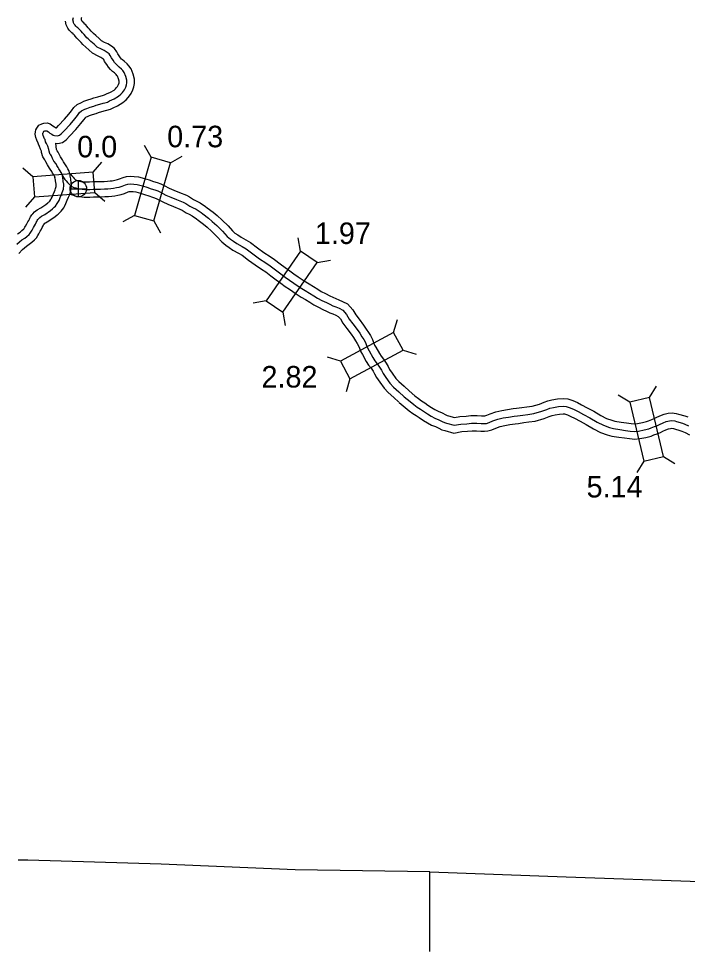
# Model space of a CAD drawing. Extents: x 31699 to 244310, y -8841 to 11474.
# Drawn here: x 136470 to 137345, y -6100 to -4879 of the extents above; entities that cross this region are included whole.
import ezdxf

# ---------------------------------------------------------------- set-up
doc = ezdxf.new("R2010")
doc.units = 0
for name, color, linetype in [('B_Logo', 7, 'Continuous'), ('Level 21', 7, 'Continuous'), ('Level 55', 7, 'Continuous'), ('R_Logo', 7, 'Continuous'), ('R_XS_EARTHWORK_STAGE1', 7, 'Continuous'), ('R_XS_EARTHWORK_STAGE2', 7, 'Continuous'), ('S_WALL', 7, 'Continuous'), ('S_WALL_ANNOT', 7, 'Continuous')]:
    doc.layers.add(name, color=color, linetype=linetype)

msp = doc.modelspace()

# ---------------------------------------------------------------- linework, layer by layer
at = {"layer": 'B_Logo'}
for points in [[(136526.8, -5084.7), (136525.9, -5082), (136525.3, -5080.7), (136524.1, -5078.5), (136522.3, -5075.9), (136521.3, -5074.3), (136519.7, -5071.6), (136518.6, -5069.5), (136515.8, -5065.7), (136514, -5062.2), (136512.4, -5059.1), (136511.5, -5057.7), (136510.5, -5056.2), (136510.3, -5055.9), (136509.3, -5052.7), (136509.1, -5050.7), (136507.6, -5046.3), (136505.9, -5042.6), (136504.8, -5040.4), (136504.1, -5037.5), (136503.5, -5036.5), (136502.7, -5034.4), (136501.7, -5032.2), (136501.4, -5030), (136501.4, -5029.1), (136501.6, -5028.6), (136502, -5027.9), (136502.7, -5026.8), (136503.7, -5026.4), (136504.7, -5026), (136505.6, -5026), (136506.4, -5026.2), (136508.4, -5027.5), (136510.3, -5029.2), (136512.8, -5030.7), (136514.8, -5031.7), (136516.4, -5032.1), (136520.4, -5032.6), (136522.8, -5032), (136525.3, -5030.3), (136529.1, -5026.1), (136537.2, -5017.7), (136543.2, -5010.5), (136546.7, -5006), (136549.4, -5002.3), (136551.8, -5000.1), (136556.3, -4998), (136558.6, -4996.8), (136563.1, -4995.3), (136567.8, -4993.9), (136571.1, -4992.7), (136575.8, -4991.4), (136580.4, -4990.1), (136582.3, -4989.5), (136585.9, -4988.5), (136588.7, -4986.9), (136594.4, -4984.4), (136600.2, -4981), (136603.4, -4978.4), (136605.5, -4976), (136606.9, -4974.3), (136608.2, -4972.4), (136609.7, -4969), (136610.8, -4965.8), (136611.3, -4963.3), (136611.1, -4960.1), (136610, -4955.1), (136607.9, -4949.9), (136606.1, -4947.4), (136604.3, -4945.4), (136601.3, -4942.7), (136598.9, -4940.8), (136597.1, -4939.1), (136595.1, -4936.7), (136593.1, -4933.9), (136590.9, -4930.5), (136589.5, -4927.7), (136587.9, -4925.4), (136585.5, -4923.6), (136581.7, -4921.2), (136577.8, -4919.5), (136572.2, -4916.5), (136568.2, -4912.8), (136564.2, -4909.1), (136560.4, -4905.9), (136559, -4904.3), (136557.2, -4902.2), (136555.2, -4900.1), (136553.2, -4898.1), (136551.3, -4895.7), (136550, -4894.3), (136549.2, -4893.5), (136548, -4892.1), (136547, -4891.4), (136545.8, -4890.5), (136544.6, -4889.3), (136543.5, -4888.1), (136542.4, -4886.7), (136541.5, -4884.7), (136541.2, -4884.1), (136540.5, -4880.8)], [(136540.5, -4880.8), (136541.4, -4877.7)], [(136467.3, -5174.5), (136470.6, -5171.5), (136473.9, -5169), (136477.6, -5166.7), (136480.4, -5164.3), (136483.3, -5161.7), (136484.7, -5160.2), (136486.2, -5157.7), (136487.3, -5156), (136488.9, -5152.8), (136490.2, -5150.5), (136491.6, -5148.2), (136492.6, -5146.1), (136493.2, -5144.9), (136493.8, -5143.6), (136494.7, -5142.3), (136495.3, -5141.6), (136497.3, -5139.5), (136499.3, -5138), (136503.9, -5135.5), (136511.1, -5130.5), (136513.7, -5128.2), (136514.9, -5127.4), (136516.1, -5126.3), (136517.9, -5124.7), (136520, -5121.5), (136521, -5120), (136522.4, -5117.3), (136523.9, -5113.3), (136525.7, -5109.3), (136526.7, -5106.8), (136527.5, -5104.7), (136528.1, -5102.5), (136528.4, -5100.7), (136528.6, -5099), (136528.7, -5097.5), (136528.6, -5095.7), (136528.4, -5094.5), (136528, -5092.4), (136527.8, -5090.3), (136527.6, -5088.7), (136527.4, -5087.5), (136526.9, -5085.3), (136526.8, -5084.7)], [(136526.9, -5085.3), (136529, -5088.5), (136530.1, -5089.9), (136531.8, -5091.8), (136533.4, -5093.6), (136534.8, -5095.1), (136536, -5096.4), (136537.5, -5097.9), (136539, -5098.9), (136541.8, -5100.2), (136544.5, -5100.9), (136546.4, -5101.5), (136549, -5102.3), (136552.9, -5102.6), (136556, -5102.8), (136559, -5102.9), (136562.6, -5102.9), (136567, -5102.7), (136571.4, -5102.6), (136576.6, -5102.6), (136581.9, -5102.3), (136586.4, -5102.1), (136590.3, -5101.8), (136593.6, -5101.4), (136597.5, -5100.5), (136601.3, -5099.7), (136605, -5098.7), (136609.6, -5096.7), (136612.4, -5095.9), (136616.6, -5095.7), (136620.2, -5095.8), (136624.7, -5096.3), (136631.7, -5098.2), (136637.2, -5099.8), (136643.1, -5101.9), (136648, -5103.3), (136651.7, -5104.6), (136655.2, -5106.6), (136662.3, -5110.2), (136668.9, -5113), (136676.2, -5115.9), (136684.8, -5119.7), (136688.3, -5121.4), (136693.7, -5124.6), (136697.3, -5126.5), (136702.1, -5128.9), (136708.3, -5133.2), (136710.5, -5134.8), (136717.9, -5140.5), (136722.9, -5144.7), (136729, -5150.2), (136736.5, -5157.5), (136742.5, -5164.3), (136746.8, -5167.9), (136751, -5170.7), (136755.4, -5173.8), (136762, -5177.5), (136767.5, -5180.6), (136776.3, -5187.3), (136784.9, -5193.5), (136793.2, -5199), (136798.7, -5202.7), (136805.9, -5208.1), (136812.7, -5213.3), (136818.5, -5217.5), (136824.1, -5221.5), (136829.7, -5225.4), (136838.1, -5231.2), (136844.8, -5235.1), (136850.3, -5238.6), (136855.9, -5242), (136860.9, -5245), (136866.7, -5248.1), (136872.4, -5251), (136876.8, -5253), (136880.9, -5255), (136884.9, -5256.5), (136889.2, -5258.4), (136894, -5260.9), (136899, -5266.4), (136902.4, -5272.6), (136907.3, -5278.9), (136912.9, -5286.3), (136916.2, -5291.1), (136919, -5295.6), (136921.4, -5299.2), (136923.7, -5303.4), (136925, -5307), (136926.7, -5311), (136928.5, -5314.2), (136933.2, -5322.8), (136935.9, -5327), (136939.1, -5331), (136942.2, -5335.4), (136944.4, -5339.6), (136946.6, -5343.7), (136950.4, -5349.2), (136955.7, -5356.5), (136960.4, -5361.5), (136967.5, -5367.7), (136974.3, -5374.1)], [(136974.3, -5374.1), (136982, -5380.6), (136986.8, -5384.5), (136991.5, -5387.8), (136995.7, -5390.6), (136999.7, -5393.2), (137004.7, -5396.7), (137009.5, -5399.4), (137014.5, -5402.1), (137019.6, -5404.2), (137024.2, -5406.6), (137027, -5408.1), (137029.9, -5408.8), (137039.8, -5411.5), (137048.5, -5409.9), (137056.2, -5409.5), (137062.4, -5408.9), (137063.5, -5408.8), (137069.4, -5408.9), (137075, -5409.3), (137079, -5409.3), (137082, -5409), (137085.8, -5407.9), (137090.5, -5405.9), (137096.9, -5403.5), (137103.9, -5402), (137111.1, -5400.7), (137118.3, -5399.6), (137122.7, -5399.1), (137129.6, -5398.1), (137136.2, -5397.3), (137143.9, -5396.2), (137154.5, -5393.2), (137160.9, -5390.7), (137165.2, -5389.3), (137169.7, -5388.1), (137176.4, -5386.9), (137182.7, -5386.5), (137186.3, -5386.9), (137191.5, -5388.5), (137197, -5390.9), (137201.9, -5393.5), (137209.3, -5397.3), (137217.6, -5401.8), (137227.1, -5407.4), (137235.3, -5411.6), (137243.2, -5414.5), (137248.2, -5415.8), (137256.8, -5417.2), (137264, -5418.2), (137270.3, -5419.1), (137276.2, -5419.6), (137281.3, -5419.1), (137288.6, -5417.6), (137294.5, -5416.2), (137297.7, -5414.9), (137302.2, -5413.3), (137305.9, -5411.8), (137308.6, -5410.4), (137313.2, -5408.3), (137317.5, -5406.6), (137321.5, -5405.7), (137324.8, -5405.3), (137328.7, -5405.9), (137331, -5406.4), (137338.6, -5408.7), (137341.6, -5409.9), (137346.7, -5412.3)]]:
    msp.add_lwpolyline(points, dxfattribs=at)
at = {"layer": 'Level 21'}
for p, q in [((136536.9, -5101.9), (136558.5, -5101.9)), ((136547.7, -5112.8), (136547.7, -5091.1))]:
    msp.add_line(p, q, dxfattribs=at)
msp.add_circle((136547.7, -5101.9), 10.8, dxfattribs=at)
at = {"layer": 'Level 55'}
for points in [[(136537, -5082.5), (136537.1, -5082.7), (136537.8, -5083.5), (136539.2, -5085.1), (136540.8, -5086.8), (136542.2, -5088.4), (136543.2, -5089.5), (136543.7, -5090), (136543.8, -5090.1), (136545.3, -5090.8), (136547.2, -5091.3), (136549.2, -5091.9), (136550.9, -5092.4), (136553.6, -5092.6), (136556.5, -5092.8), (136559.2, -5092.9), (136562.3, -5092.9), (136566.6, -5092.7), (136571.3, -5092.6), (136576.3, -5092.6), (136581.4, -5092.3), (136585.8, -5092.1), (136589.2, -5091.8), (136591.9, -5091.5), (136595.4, -5090.7), (136599, -5090), (136601.7, -5089.2), (136606.2, -5087.3), (136610.7, -5085.9), (136616.5, -5085.7), (136620.9, -5085.8), (136626.5, -5086.4), (136634.4, -5088.6), (136640.4, -5090.3), (136646.2, -5092.4), (136651, -5093.8), (136655.8, -5095.5), (136659.9, -5097.7), (136666.6, -5101.1), (136672.7, -5103.7), (136680.1, -5106.7), (136689.1, -5110.6), (136693.1, -5112.6), (136698.6, -5115.9), (136701.9, -5117.6), (136707.2, -5120.3), (136714, -5125), (136716.5, -5126.8), (136724.1, -5132.7), (136729.5, -5137.1), (136735.9, -5142.9), (136743.7, -5150.6), (136749.4, -5157.1), (136752.8, -5159.9), (136756.7, -5162.5), (136760.7, -5165.3), (136766.9, -5168.8), (136773, -5172.2), (136782.2, -5179.2), (136790.6, -5185.2), (136798.8, -5190.7), (136804.5, -5194.5), (136812, -5200.1), (136818.7, -5205.2), (136824.4, -5209.4), (136829.9, -5213.4), (136835.4, -5217.2), (136843.5, -5222.7), (136850, -5226.6), (136855.6, -5230.1), (136861.1, -5233.5), (136865.8, -5236.3), (136871.3, -5239.2), (136876.8, -5242), (136881.1, -5244), (136884.8, -5245.8), (136888.8, -5247.3), (136893.5, -5249.4), (136900.1, -5252.8), (136907.2, -5260.5), (136910.8, -5267.1), (136915.2, -5272.8), (136921, -5280.4), (136924.6, -5285.6), (136927.4, -5290.2), (136930, -5294.1), (136932.9, -5299.3), (136934.3, -5303.4), (136935.6, -5306.6), (136937.2, -5309.2), (136941.8, -5317.8), (136944, -5321.2), (136947.1, -5325), (136950.7, -5330.2), (136953.2, -5334.8), (136955.2, -5338.5), (136958.6, -5343.4), (136963.4, -5350.1), (136967.4, -5354.3), (136974.2, -5360.2), (136981.1, -5366.8)], [(136536.8, -5108.9), (136538.3, -5109.6), (136541.9, -5110.6), (136543.6, -5111.1), (136547.1, -5112.1), (136552.1, -5112.6), (136555.5, -5112.8), (136558.8, -5112.9), (136562.8, -5112.9), (136567.4, -5112.7), (136571.6, -5112.6), (136576.9, -5112.6), (136582.4, -5112.3), (136587.1, -5112.1), (136591.4, -5111.7), (136595.3, -5111.2), (136599.6, -5110.3), (136603.7, -5109.4), (136608.3, -5108.1), (136613, -5106.1), (136614.2, -5105.8), (136616.6, -5105.7), (136619.5, -5105.8), (136622.8, -5106.1), (136629, -5107.8), (136634.1, -5109.3), (136640, -5111.4), (136644.9, -5112.8), (136647.6, -5113.8), (136650.6, -5115.4), (136658.1, -5119.2), (136665, -5122.2), (136672.3, -5125.1), (136680.6, -5128.7), (136683.5, -5130.2), (136688.8, -5133.4), (136692.7, -5135.4), (136696.9, -5137.5), (136702.6, -5141.4), (136704.6, -5142.9), (136711.6, -5148.3), (136716.4, -5152.2), (136722.1, -5157.5), (136729.2, -5164.4), (136735.5, -5171.5), (136740.8, -5175.9), (136745.3, -5179), (136750.1, -5182.3), (136757.2, -5186.3), (136762, -5189), (136770.4, -5195.3), (136779.2, -5201.7), (136787.7, -5207.3), (136793, -5210.8), (136799.9, -5216), (136806.8, -5221.3), (136812.7, -5225.5), (136818.3, -5229.7), (136824, -5233.6), (136832.7, -5239.6), (136839.6, -5243.7), (136845, -5247.1), (136850.7, -5250.6), (136856, -5253.8), (136862.1, -5257), (136868, -5260), (136872.5, -5262.1), (136876.9, -5264.2), (136881.1, -5265.7), (136884.8, -5267.4), (136887.8, -5269), (136890.8, -5272.2), (136894, -5278), (136899.3, -5285), (136904.8, -5292.2), (136907.8, -5296.6), (136910.6, -5301), (136912.8, -5304.4), (136914.6, -5307.6), (136915.7, -5310.6), (136917.7, -5315.5), (136919.8, -5319.1), (136924.6, -5327.9), (136927.8, -5332.9), (136931.1, -5337), (136933.6, -5340.7), (136935.6, -5344.3), (136938.1, -5348.9), (136942.3, -5355), (136948, -5362.8), (136953.5, -5368.7), (136960.8, -5375.1), (136967.4, -5381.3)], [(136980.7, -5366.4), (136988.4, -5372.9), (136992.9, -5376.5), (136997.1, -5379.5), (137001.2, -5382.3), (137005.3, -5385), (137010, -5388.2), (137014.4, -5390.7), (137018.8, -5393.1), (137023.9, -5395.2), (137028.9, -5397.8), (137030.6, -5398.7), (137032.4, -5399.2), (137040.2, -5401.2), (137047.3, -5399.9), (137055.5, -5399.5), (137061.6, -5398.9), (137063.3, -5398.8), (137069.8, -5398.9), (137075.4, -5399.3), (137078.6, -5399.3), (137080.1, -5399.1), (137082.4, -5398.5), (137086.8, -5396.6), (137094.1, -5393.9), (137102, -5392.1), (137109.5, -5390.8), (137117, -5389.7), (137121.3, -5389.2), (137128.3, -5388.1), (137134.9, -5387.4), (137141.8, -5386.4), (137151.3, -5383.7), (137157.5, -5381.3), (137162.4, -5379.7), (137167.5, -5378.4), (137175.1, -5377), (137182.9, -5376.4), (137188.4, -5377.1), (137195, -5379.1), (137201.4, -5381.9), (137206.5, -5384.7), (137214, -5388.5), (137222.6, -5393.2), (137231.9, -5398.7), (137239.3, -5402.5), (137246.1, -5404.9), (137250.2, -5406), (137258.3, -5407.3), (137265.4, -5408.3), (137271.5, -5409.1), (137276.2, -5409.6), (137279.8, -5409.2), (137286.4, -5407.8), (137291.4, -5406.7), (137294.1, -5405.5), (137298.7, -5403.9), (137301.8, -5402.7), (137304.3, -5401.4), (137309.2, -5399.1), (137314.6, -5397), (137319.9, -5395.8), (137325, -5395.3), (137330.5, -5396), (137333.6, -5396.8), (137341.8, -5399.3), (137345.5, -5400.6)], [(136967.8, -5381.7), (136975.6, -5388.3), (136980.8, -5392.5), (136985.8, -5396), (136990.1, -5398.9), (136994.1, -5401.5), (136999.4, -5405.2), (137004.7, -5408.2), (137010.2, -5411.2), (137015.4, -5413.3), (137019.6, -5415.5), (137023.4, -5417.5), (137027.4, -5418.5), (137039.4, -5421.7), (137049.7, -5419.8), (137057, -5419.4), (137063.2, -5418.8), (137063.7, -5418.8), (137069, -5418.9), (137074.6, -5419.3), (137079.5, -5419.3), (137084, -5418.8), (137089.1, -5417.4), (137094.2, -5415.2), (137099.8, -5413.1), (137105.9, -5411.8), (137112.7, -5410.6), (137119.7, -5409.5), (137124, -5409), (137130.8, -5408), (137137.5, -5407.2), (137145.9, -5406), (137157.7, -5402.7), (137164.3, -5400.1), (137168, -5398.9), (137171.8, -5397.9), (137177.6, -5396.9), (137182.4, -5396.5), (137184.3, -5396.7), (137188, -5397.9), (137192.6, -5399.9), (137197.3, -5402.4), (137204.6, -5406.2), (137212.7, -5410.5), (137222.3, -5416.2), (137231.4, -5420.8), (137240.3, -5424.1), (137246.2, -5425.6), (137255.3, -5427), (137262.6, -5428.1), (137269.2, -5429), (137276.2, -5429.7), (137282.8, -5429), (137290.8, -5427.4), (137297.6, -5425.7), (137301.2, -5424.2), (137305.7, -5422.7), (137310, -5420.9), (137313, -5419.4), (137317.1, -5417.5), (137320.5, -5416.1), (137323.1, -5415.6), (137324.6, -5415.4), (137326.9, -5415.7), (137328.4, -5416.1), (137335.4, -5418.2), (137337.8, -5419.1), (137342.3, -5421.2), (137347.7, -5424.1)]]:
    msp.add_lwpolyline(points, dxfattribs=at)
at = {"layer": 'R_Logo'}
for points in [[(137007.9, -6100), (137007.8, -5995.8), (136831.7, -5993.4), (136656, -5985.7), (136481.5, -5980.5), (136468.9, -5980.6)], [(137007.8, -5995.8), (137186.2, -6002.3), (137361.6, -6008.8), (137537.6, -6015.1), (137710, -6021.7)]]:
    msp.add_lwpolyline(points, dxfattribs=at)
at = {"layer": 'R_XS_EARTHWORK_STAGE1'}
for p, q in [((136643.1, -5060.7), (136634.5, -5045.3)), ((136668.4, -5068), (136683.8, -5059.5)), ((136488.2, -5086.4), (136474.8, -5075)), ((136567.1, -5080.4), (136578.6, -5067.1)), ((136490.2, -5112.7), (136478.7, -5126.1)), ((136569.1, -5106.8), (136582.5, -5118.2)), ((136621.2, -5136.8), (136605.8, -5145.3)), ((136646.5, -5144.1), (136655.1, -5159.5)), ((136838.7, -5183.5), (136835.6, -5166.2)), ((136860.5, -5198.5), (136877.8, -5195.3)), ((136793.7, -5248.6), (136776.4, -5251.8)), ((136815.5, -5263.7), (136818.6, -5281)), ((136960.5, -5290), (136965.6, -5273.1)), ((136973, -5313.2), (136989.9, -5318.3)), ((136890.8, -5327.6), (136873.9, -5322.5)), ((136903.3, -5350.8), (136898.3, -5367.7)), ((137295.3, -5375.3), (137304.5, -5360.3)), ((137269.6, -5381.4), (137254.6, -5372.3)), ((137313.8, -5452.3), (137328.8, -5461.5)), ((137288.1, -5458.4), (137278.9, -5473.5))]:
    msp.add_line(p, q, dxfattribs=at)
for points in [[(136643.1, -5060.7), (136621.2, -5136.8), (136646.5, -5144.1), (136668.4, -5068)], [(136490.2, -5112.7), (136569.1, -5106.8), (136567.1, -5080.4), (136488.2, -5086.4)], [(136838.7, -5183.5), (136793.7, -5248.6), (136815.5, -5263.7), (136860.5, -5198.5)], [(136960.5, -5290), (136890.8, -5327.6), (136903.3, -5350.8), (136973, -5313.2)], [(137269.6, -5381.4), (137288.1, -5458.4), (137313.8, -5452.3), (137295.3, -5375.3)]]:
    msp.add_lwpolyline(points, close=True, dxfattribs=at)
at = {"layer": 'R_XS_EARTHWORK_STAGE2'}
for points in [[(136552.9, -4883.3), (136551.9, -4881.1), (136551.9, -4878.3), (136552.2, -4877.3)], [(136517.3, -5087.8), (136516.7, -5085.8), (136516.4, -5085.4), (136515.5, -5083.8), (136513.9, -5081.4), (136512.8, -5079.5), (136511, -5076.5), (136510.1, -5074.9), (136507.3, -5070.9), (136505.1, -5066.8), (136503.7, -5064.1), (136503, -5063), (136502, -5061.5), (136501.1, -5060), (136499.5, -5054.7), (136499.3, -5052.8), (136498.3, -5050), (136496.9, -5046.9), (136495.4, -5043.8), (136495, -5042.2), (136493.5, -5038.3), (136492, -5035.1), (136491.3, -5030.5), (136491.5, -5027.4), (136492.2, -5024.9), (136493.4, -5022.7), (136496.1, -5018.7), (136499.9, -5017.2), (136502.4, -5016.2), (136506.9, -5015.8), (136510.7, -5017.1), (136514.5, -5019.5), (136516.3, -5021.1), (136517.6, -5021.9), (136518.3, -5022.2), (136519, -5022.3), (136521.8, -5019.3), (136529.7, -5011), (136535.4, -5004.2), (136538.8, -4999.9), (136541.9, -4995.6), (136546.2, -4991.7), (136551.9, -4989), (136554.8, -4987.5), (136560, -4985.8), (136564.6, -4984.4), (136568.1, -4983.1), (136573.2, -4981.8), (136577.6, -4980.5), (136579.4, -4980), (136582, -4979.2), (136584.4, -4977.9), (136589.9, -4975.5), (136594.4, -4972.8), (136596.4, -4971.2), (136597.8, -4969.6), (136598.9, -4968.3), (136599.5, -4967.4), (136600.4, -4965.4), (136601.1, -4963.2), (136601.2, -4962.5), (136601.2, -4961.4), (136600.4, -4958.1), (136599.1, -4954.7), (136598.3, -4953.7), (136597.2, -4952.5), (136594.9, -4950.3), (136592.5, -4948.4), (136589.9, -4946), (136587.2, -4942.8), (136584.8, -4939.5), (136582.1, -4935.4), (136580.9, -4932.9), (136580.6, -4932.4), (136579.8, -4931.8), (136577.1, -4930.1), (136573.5, -4928.6), (136566.3, -4924.7), (136561.3, -4920.1), (136557.6, -4916.6), (136553.4, -4913.1), (136551.4, -4910.8), (136549.7, -4908.8), (136548, -4907), (136545.8, -4904.7), (136543.7, -4902.3), (136542.8, -4901.2), (136541.9, -4900.3), (136541.1, -4899.5), (136540.9, -4899.3), (136539.3, -4898.1), (136537.5, -4896.3), (136535.8, -4894.5), (136533.8, -4891.8), (136532.5, -4889.1), (136531.6, -4887.4), (136530.7, -4882.8)], [(136536.7, -5082.6), (136535.2, -5078.2), (136534.1, -5076), (136532.6, -5073.3), (136530.7, -5070.5), (136529.9, -5069.2), (136528.4, -5066.7), (136527.1, -5064.2), (136524.3, -5060.4), (136522.9, -5057.6), (136521.1, -5054.1), (136519.9, -5052.3), (136519.5, -5051.6), (136519.2, -5050.6), (136518.3, -5042.4), (136520.9, -5042.7), (136526.9, -5041.4), (136531.9, -5037.9), (136536.4, -5032.9), (136544.6, -5024.3), (136550.9, -5016.8), (136554.7, -5012), (136556.9, -5009), (136557.5, -5008.5), (136560.7, -5007), (136562.4, -5006.1), (136566.1, -5004.9), (136571, -5003.4), (136574.1, -5002.2), (136578.5, -5001), (136583.2, -4999.7), (136585.2, -4999.1), (136589.7, -4997.7), (136593.1, -4995.9), (136599, -4993.4), (136606, -4989.2), (136610.4, -4985.5), (136613.1, -4982.5), (136614.8, -4980.3), (136616.9, -4977.4), (136619, -4972.6), (136620.4, -4968.4), (136621.3, -4964.1), (136621.1, -4958.7), (136619.6, -4952.1), (136616.8, -4945.1), (136614, -4941.1), (136611.4, -4938.3), (136607.8, -4935), (136605.4, -4933.2), (136604.4, -4932.2), (136603, -4930.5), (136601.3, -4928.2), (136599.6, -4925.5), (136598.2, -4922.6), (136595.1, -4918.4), (136591.3, -4915.4), (136586.4, -4912.3), (136582.1, -4910.5), (136578, -4908.3), (136575, -4905.5), (136570.8, -4901.6), (136567.4, -4898.7), (136566.5, -4897.8), (136564.6, -4895.6), (136562.5, -4893.2), (136560.7, -4891.4), (136558.9, -4889.2), (136557.3, -4887.4), (136556.4, -4886.6), (136554.8, -4884.8), (136553.2, -4883.5), (136552.9, -4883.3)], [(136468.2, -5160.8), (136471.6, -5158.6), (136473.8, -5156.8), (136476.3, -5154.5), (136476.7, -5154.2), (136477.7, -5152.4), (136478.6, -5151), (136480.1, -5148), (136481.6, -5145.4), (136482.7, -5143.5), (136483.6, -5141.6), (136484.3, -5140.3), (136485.1, -5138.6), (136486.9, -5136.1), (136487.9, -5134.9), (136490.5, -5132), (136493.9, -5129.6), (136498.6, -5127), (136505, -5122.5), (136507.7, -5120.2), (136508.7, -5119.6), (136509.4, -5118.9), (136510.3, -5118.1), (136511.6, -5116.1), (136512.3, -5115), (136513.3, -5113.1), (136514.7, -5109.5), (136516.5, -5105.4), (136517.4, -5103.2), (136517.9, -5101.7), (136518.3, -5100.3), (136518.5, -5099.2), (136518.6, -5098), (136518.7, -5097.4), (136518.6, -5096.6), (136518.5, -5096), (136518.2, -5094), (136517.8, -5091.6), (136517.7, -5090.2), (136517.5, -5089.4), (136517, -5086.9), (136516.9, -5085.7)], [(136469.9, -5186.6), (136474.4, -5181.6), (136477, -5179.2), (136479.7, -5177.2), (136483.5, -5174.7), (136486.9, -5171.9), (136490.3, -5168.9), (136492.7, -5166.3), (136494.7, -5163), (136496, -5160.9), (136497.7, -5157.5), (136498.9, -5155.6), (136500.5, -5152.8), (136501.5, -5150.6), (136502.1, -5149.4), (136502.5, -5148.6), (136502.6, -5148.5), (136502.8, -5148.3), (136504, -5146.9), (136504.7, -5146.5), (136509.2, -5144), (136517.2, -5138.4), (136519.8, -5136.2), (136521.2, -5135.2), (136522.9, -5133.6), (136525.4, -5131.4), (136528.5, -5126.9), (136529.6, -5125), (136531.5, -5121.5), (136533.2, -5117.1), (136534.9, -5113.2), (136536.1, -5110.3), (136537, -5107.7), (136537.8, -5104.7), (136538.3, -5102.2), (136538.5, -5100), (136538.7, -5097.5), (136538.5, -5094.7), (136538.3, -5093), (136537.9, -5090.8), (136537.7, -5089.1), (136537.5, -5087.3), (136537.2, -5085.7), (136536.8, -5083.8), (136536.7, -5082.6)]]:
    msp.add_lwpolyline(points, dxfattribs=at)

# ---------------------------------------------------------------- texts
at = {"layer": 'S_WALL'}
for s, p in [('0.73', (136664, -5047.7)), ('1.97', (136857.4, -5174.3)), ('2.82', (136787.5, -5362.1)), ('5.14', (137213.1, -5506))]:
    msp.add_text(s, height=28.16, dxfattribs=at).set_placement(p)
at = {"layer": 'S_WALL_ANNOT'}
msp.add_text('0.0', height=28.16, dxfattribs=at).set_placement((136546.2, -5060.9))

doc.saveas('drawing.dxf')
